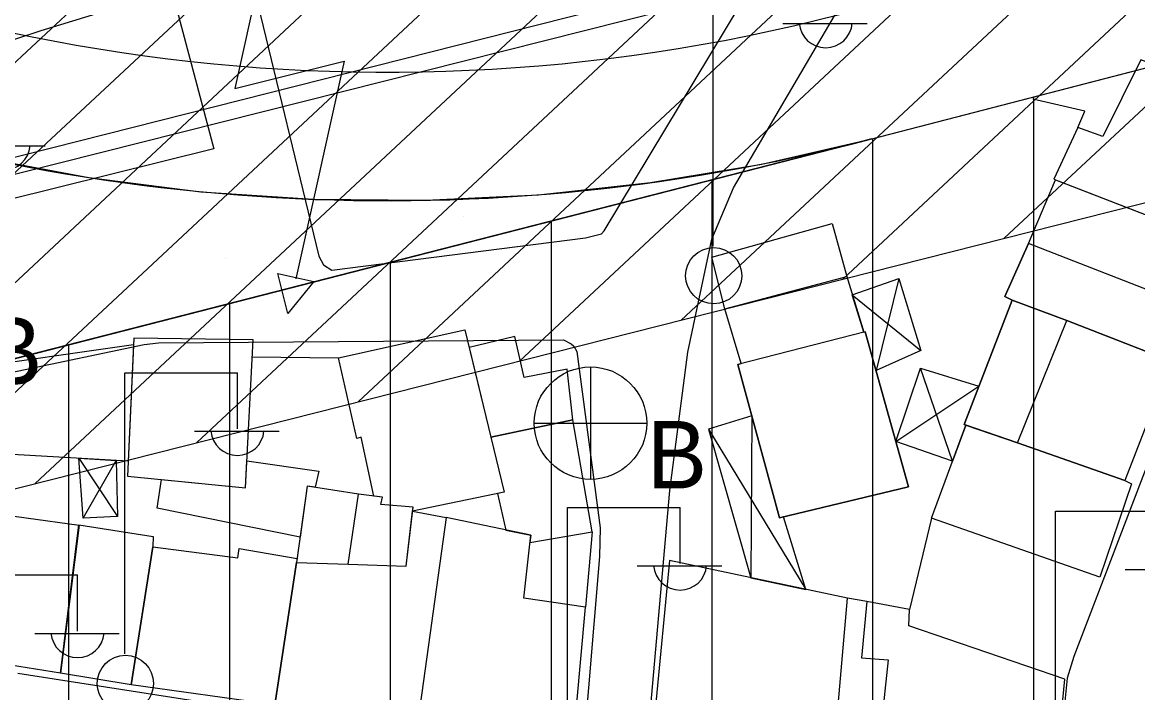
# Model space of a CAD drawing. Extents: x 417997 to 421451, y 4451742 to 4455216.
# Drawn here: x 419463 to 419532.4, y 4452553.9 to 4452595.7 of the extents above; entities that cross this region are included whole.
import ezdxf

# ---------------------------------------------------------------- set-up
doc = ezdxf.new("R2010")
doc.units = 0
for name, color, linetype in [('ADA', 7, 'Continuous'), ('ADAKENARI', 7, 'Continuous'), ('B_Mesken', 7, 'Continuous'), ('B_Sundurma', 7, 'Continuous'), ('B_Teras', 7, 'Continuous'), ('Default', 7, 'Continuous'), ('Hat_ENH', 7, 'Continuous'), ('KALDIRIM', 7, 'Continuous'), ('PL_AYA_PARK_DINLENME', 7, 'Continuous'), ('PL_KON_MEV_350', 7, 'Continuous'), ('S_Elektrik_Diregi', 7, 'Continuous'), ('S_Rogar_Kapagi_Buski', 7, 'Continuous'), ('S_Serare', 7, 'Continuous'), ('Sinir_Duvar_tek_tarafa_ait', 7, 'Continuous'), ('TA_ENH_154', 7, 'Continuous'), ('TA_ENH_TARAMA', 7, 'Continuous'), ('TR_ORTAYOGUNKONUT', 7, 'Continuous'), ('TR_PARKALANI', 7, 'Continuous'), ('Yol_Sose', 7, 'Continuous')]:
    doc.layers.add(name, color=color, linetype=linetype)

# ---------------------------------------------------------------- blocks, each defined once
blk = doc.blocks.new('POINT_DISPLAY')
at = {"layer": 'Default'}
blk.add_line((0, 0), (0, 0), dxfattribs=at)

msp = doc.modelspace()

# ---------------------------------------------------------------- linework, layer by layer
at = {"layer": 'ADA'}
msp.add_line((419367.191, 4452550.252), (419515.874, 4452588.404), dxfattribs=at)
msp.add_line((419367.191, 4452550.252), (419515.874, 4452588.404), dxfattribs=at)
at = {"layer": 'ADAKENARI'}
msp.add_line((419515.874, 4452588.404), (419597.602, 4452609.605), dxfattribs=at)
msp.add_line((419515.874, 4452588.404), (419597.602, 4452609.605), dxfattribs=at)
msp.add_arc((419485.743, 4452704.56), 120, 247.71622, 284.5422, dxfattribs=at)
msp.add_arc((419485.743, 4452704.56), 120, 247.71622, 284.5422, dxfattribs=at)
at = {"layer": 'B_Mesken'}
for points in [[(419527.207, 4452585.901), (419537.759, 4452581.811), (419541.323, 4452590.091), (419532.605, 4452593.336), (419530.254, 4452588.564), (419528.692, 4452589.113)], [(419537.419, 4452581.943), (419535.806, 4452577.923), (419535.941, 4452577.871), (419534.504, 4452574.572), (419528.014, 4452577.105), (419524.599, 4452578.361), (419524.147, 4452578.589), (419525.63, 4452581.887), (419527.312, 4452585.861)], [(419507.758, 4452574.426), (419506.728, 4452577.823), (419514.318, 4452579.833), (419515.384, 4452576.381), (419515.473, 4452576.403), (419518.157, 4452566.758), (419510.137, 4452564.817), (419507.543, 4452574.371)], [(419524.932, 4452569.491), (419524.932, 4452569.491), (419521.63, 4452570.634), (419524.599, 4452578.361), (419528.014, 4452577.105), (419534.504, 4452574.572), (419531.604, 4452567.139)], [(419484.907, 4452566.18), (419484.127, 4452569.843), (419483.856, 4452569.754), (419482.719, 4452574.774), (419490.571, 4452576.532), (419493.024, 4452566.424), (419487.318, 4452565.246), (419487.346, 4452565.49), (419485.335, 4452565.655), (419485.438, 4452566.117)], [(419459.179, 4452568.95), (419459.227, 4452574.079), (419469.962, 4452575.614), (419469.64, 4452568.354)], [(419469.98, 4452576.014), (419469.598, 4452567.415), (419476.921, 4452566.692), (419477.395, 4452575.9)], [(419497.286, 4452570.917), (419496.932, 4452574.079), (419494.268, 4452573.565), (419493.685, 4452576.114), (419490.842, 4452575.414), (419492.193, 4452569.851)], [(419492.605, 4452566.337), (419493.11, 4452564.062), (419494.672, 4452563.733), (419494.621, 4452563.286), (419498.492, 4452563.955), (419497.286, 4452570.917), (419492.193, 4452569.851), (419493.024, 4452566.424)], [(419531.604, 4452567.139), (419532.034, 4452566.933), (419530.063, 4452561.133), (419519.586, 4452564.798), (419521.733, 4452570.598), (419524.932, 4452569.491)], [(419476.921, 4452566.692), (419477.007, 4452568.367), (419481.487, 4452567.725), (419481.265, 4452566.721), (419480.772, 4452566.8), (419480.323, 4452563.617), (419471.426, 4452565.433), (419471.713, 4452567.207)], [(419483.958, 4452566.292), (419483.958, 4452566.292), (419480.772, 4452566.8), (419480.1, 4452562.035), (419483.31, 4452561.933), (419486.927, 4452561.808), (419487.346, 4452565.49), (419485.335, 4452565.655), (419485.438, 4452566.117)], [(419465.424, 4452555.15), (419462.321, 4452555.654), (419459.976, 4452565.276), (419466.589, 4452564.373)], [(419487.577, 4452551.697), (419478.757, 4452553.178), (419480.1, 4452562.035), (419483.31, 4452561.933), (419486.927, 4452561.808), (419487.318, 4452565.246), (419489.412, 4452564.839)], [(419489.412, 4452564.839), (419487.577, 4452551.697), (419497.235, 4452550.077), (419498.082, 4452559.256), (419494.228, 4452559.813), (419494.672, 4452563.733)], [(419466.562, 4452564.377), (419471.179, 4452563.651), (419471.167, 4452563.02), (419469.823, 4452554.432), (419465.424, 4452555.15)], [(419478.757, 4452553.178), (419469.823, 4452554.432), (419471.167, 4452563.02), (419476.451, 4452562.322), (419476.543, 4452562.911), (419480.136, 4452562.292), (419480.1, 4452562.035)], [(419502.405, 4452552.868), (419513.663, 4452551.734), (419514.367, 4452559.818), (419503.293, 4452562.166)], [(419527.383, 4452549.635), (419527.877, 4452554.785), (419518.189, 4452558.109), (419518.215, 4452559.108), (419515.559, 4452559.616), (419515.229, 4452556.1), (419516.887, 4452555.98), (419516.328, 4452550.722), (419519.27, 4452550.389)]]:
    msp.add_lwpolyline(points, close=True, dxfattribs=at)
at = {"layer": 'B_Sundurma'}
for p, q in [((419517.556, 4452579.719), (419516.144, 4452573.993)), ((419514.666, 4452578.707), (419518.928, 4452575.239)), ((419520.898, 4452568.341), (419518.909, 4452574.142)), ((419517.371, 4452569.582), (419522.543, 4452573.011)), ((419508.412, 4452571.17), (419508.363, 4452561.091)), ((419505.727, 4452570.339), (419511.783, 4452560.366)), ((419466.57, 4452568.529), (419468.969, 4452564.902)), ((419466.841, 4452564.809), (419468.878, 4452568.397))]:
    msp.add_line(p, q, dxfattribs=at)
for points in [[(419514.666, 4452578.707), (419517.556, 4452579.719), (419518.928, 4452575.239), (419516.144, 4452573.993), (419515.473, 4452576.403), (419515.384, 4452576.381)], [(419520.898, 4452568.341), (419517.371, 4452569.582), (419518.909, 4452574.142), (419522.543, 4452573.011), (419521.63, 4452570.634), (419521.733, 4452570.598)], [(419508.412, 4452571.17), (419505.727, 4452570.339), (419508.363, 4452561.091), (419511.783, 4452560.366), (419510.387, 4452564.877), (419510.137, 4452564.817)], [(419466.841, 4452564.809), (419466.57, 4452568.529), (419468.878, 4452568.397), (419468.969, 4452564.902)]]:
    msp.add_lwpolyline(points, close=True, dxfattribs=at)
at = {"layer": 'B_Teras'}
for points in [[(419534.504, 4452574.572), (419535.941, 4452577.871), (419525.63, 4452581.887), (419524.147, 4452578.589), (419524.599, 4452578.361), (419528.014, 4452577.105)], [(419524.932, 4452569.491), (419528.014, 4452577.105), (419524.599, 4452578.361), (419521.63, 4452570.634)], [(419507.543, 4452574.371), (419510.137, 4452564.817), (419518.157, 4452566.758), (419515.473, 4452576.403)], [(419480.772, 4452566.8), (419480.1, 4452562.035), (419483.31, 4452561.933), (419483.958, 4452566.292)]]:
    msp.add_lwpolyline(points, close=True, dxfattribs=at)
at = {"layer": 'Hat_ENH'}
msp.add_lwpolyline([(419643.501, 4452631.847), (419357.517, 4452559.702), (419289.183, 4452591.36)], dxfattribs=at)
at = {"layer": 'KALDIRIM'}
msp.add_arc((419485.743, 4452704.56), 112, 237.03266, 284.5422, dxfattribs=at)
msp.add_arc((419485.743, 4452704.56), 112, 237.03266, 284.5422, dxfattribs=at)
at = {"layer": 'PL_AYA_PARK_DINLENME'}
msp.add_lwpolyline([(419355.942, 4452571.224), (419440.239, 4452593.522), (419446.801, 4452591.054), (419453.496, 4452588.974), (419460.301, 4452587.288), (419467.193, 4452586.002), (419474.148, 4452585.121), (419481.143, 4452584.648), (419488.153, 4452584.584), (419495.155, 4452584.93), (419502.125, 4452585.684), (419509.039, 4452586.843), (419515.874, 4452588.404), (419367.191, 4452550.252), (419357.849, 4452536.976), (419341.294, 4452545.002)], close=True, dxfattribs=at)
msp.add_lwpolyline([(419355.942, 4452571.224), (419440.239, 4452593.522), (419446.801, 4452591.054), (419453.496, 4452588.974), (419460.301, 4452587.288), (419467.193, 4452586.002), (419474.148, 4452585.121), (419481.143, 4452584.648), (419488.153, 4452584.584), (419495.155, 4452584.93), (419502.125, 4452585.684), (419509.039, 4452586.843), (419515.874, 4452588.404), (419367.191, 4452550.252), (419357.849, 4452536.976), (419341.294, 4452545.002)], close=True, dxfattribs=at)
at = {"layer": 'PL_KON_MEV_350'}
msp.add_lwpolyline([(419367.191, 4452550.252), (419515.874, 4452588.404), (419597.602, 4452609.605), (419595.837, 4452592.539), (419627.306, 4452577.296), (419626.745, 4452617.165), (419747.044, 4452648.371), (419747.044, 4452635.415), (419803.365, 4452632.236)], dxfattribs=at)
at = {"layer": 'S_Elektrik_Diregi'}
for p, q in [((419506.01, 4452581.728), (419506.01, 4452599.228)), ((419510.35, 4452595.588), (419515.6, 4452595.588)), ((419459.219, 4452587.968), (419464.469, 4452587.968)), ((419469.423, 4452556.353), (419469.423, 4452573.853)), ((419469.423, 4452573.853), (419476.423, 4452573.853)), ((419476.423, 4452570.353), (419476.423, 4452573.853)), ((419473.763, 4452570.213), (419479.013, 4452570.213)), ((419496.954, 4452547.973), (419496.954, 4452565.473)), ((419496.954, 4452565.473), (419503.954, 4452565.473)), ((419503.954, 4452561.973), (419503.954, 4452565.473)), ((419527.296, 4452547.739), (419527.296, 4452565.239)), ((419527.296, 4452565.239), (419534.296, 4452565.239)), ((419501.294, 4452561.833), (419506.544, 4452561.833)), ((419459.482, 4452561.264), (419466.482, 4452561.264)), ((419466.482, 4452557.764), (419466.482, 4452561.264)), ((419531.636, 4452561.599), (419536.886, 4452561.599)), ((419463.822, 4452557.624), (419469.072, 4452557.624))]:
    msp.add_line(p, q, dxfattribs=at)
for centre in [(419506.046, 4452579.892), (419469.459, 4452554.517)]:
    msp.add_circle(centre, 1.75, dxfattribs=at)
for centre in [(419513.01, 4452595.741), (419461.88, 4452588.121), (419476.424, 4452570.366), (419503.955, 4452561.986), (419466.483, 4452557.777)]:
    msp.add_arc(centre, 1.658, 184.83843, 355.14641, dxfattribs=at)
at = {"layer": 'S_Rogar_Kapagi_Buski'}
for p, q in [((419498.383, 4452574.216), (419498.383, 4452567.216)), ((419494.883, 4452570.716), (419501.883, 4452570.716))]:
    msp.add_line(p, q, dxfattribs=at)
msp.add_circle((419498.383, 4452570.716), 3.5, dxfattribs=at)
at = {"layer": 'S_Serare'}
msp.add_lwpolyline([(419479.301, 4452605.222), (419476.265, 4452591.546), (419483.056, 4452593.245), (419480.063, 4452579.688)], dxfattribs=at)
msp.add_lwpolyline([(419478.934, 4452580.019), (419481.183, 4452579.536), (419479.554, 4452577.54), (419479.18, 4452579.034)], close=True, dxfattribs=at)
at = {"layer": 'Sinir_Duvar_tek_tarafa_ait'}
for points in [[(419528.692, 4452589.113), (419529.128, 4452590.135), (419525.898, 4452590.871)], [(419506.728, 4452577.823), (419505.92, 4452581.051), (419513.405, 4452583.137), (419514.318, 4452579.833)], [(419477.34, 4452574.839), (419482.719, 4452574.774)], [(419519.586, 4452564.798), (419518.215, 4452559.108)], [(419498.492, 4452563.955), (419498.082, 4452559.256)], [(419515.559, 4452559.616), (419514.367, 4452559.818)]]:
    msp.add_lwpolyline(points, dxfattribs=at)
at = {"layer": 'TA_ENH_154'}
msp.add_lwpolyline([(421244.229, 4452871.733), (420603.453, 4452866.932), (420104.111, 4452747.147), (419709.07, 4452649.72), (419353.297, 4452559.565), (419284.532, 4452601.288), (419287.681, 4452599.871), (419484.079, 4452691.722), (419833.947, 4454863.938), (419862.826, 4455014.236)], dxfattribs=at)
msp.add_lwpolyline([(421244.229, 4452871.733), (420603.453, 4452866.932), (420104.111, 4452747.147), (419709.07, 4452649.72), (419353.297, 4452559.565), (419284.532, 4452601.288), (419287.681, 4452599.871), (419484.079, 4452691.722), (419833.947, 4454863.938), (419862.826, 4455014.236)], dxfattribs=at)
at = {"layer": 'TA_ENH_TARAMA'}
for p, q in [((419524.118, 4452582.218), (419584.703, 4452638.839)), ((419524.118, 4452582.218), (419584.703, 4452638.839)), ((419514.07, 4452579.671), (419574.655, 4452636.292)), ((419514.07, 4452579.671), (419574.655, 4452636.292)), ((419504.022, 4452577.125), (419564.607, 4452633.746)), ((419504.022, 4452577.125), (419564.607, 4452633.746)), ((419493.974, 4452574.579), (419554.559, 4452631.2)), ((419493.974, 4452574.579), (419554.559, 4452631.2)), ((419350.087, 4452538.117), (419713.921, 4452630.315)), ((419350.087, 4452538.117), (419713.921, 4452630.315)), ((419483.926, 4452572.033), (419544.511, 4452628.654)), ((419483.926, 4452572.033), (419544.511, 4452628.654)), ((419473.878, 4452569.486), (419534.463, 4452626.108)), ((419473.878, 4452569.486), (419534.463, 4452626.108)), ((419463.83, 4452566.94), (419524.415, 4452623.561)), ((419463.83, 4452566.94), (419524.415, 4452623.561)), ((419453.782, 4452564.394), (419514.367, 4452621.015)), ((419453.782, 4452564.394), (419514.367, 4452621.015)), ((419443.734, 4452561.848), (419504.319, 4452618.469)), ((419443.734, 4452561.848), (419504.319, 4452618.469)), ((419433.686, 4452559.302), (419494.271, 4452615.923)), ((419433.686, 4452559.302), (419494.271, 4452615.923)), ((419423.638, 4452556.755), (419484.223, 4452613.377)), ((419423.638, 4452556.755), (419484.223, 4452613.377))]:
    msp.add_line(p, q, dxfattribs=at)
at = {"layer": 'TR_ORTAYOGUNKONUT'}
for p, q in [((419525.951, 4452513.446), (419525.951, 4452591.018)), ((419525.951, 4452513.446), (419525.951, 4452591.018)), ((419515.951, 4452510.118), (419515.951, 4452588.424)), ((419515.951, 4452510.118), (419515.951, 4452588.424)), ((419505.951, 4452509.852), (419505.951, 4452585.858)), ((419505.951, 4452509.852), (419505.951, 4452585.858)), ((419495.951, 4452506.787), (419495.951, 4452583.292)), ((419495.951, 4452506.787), (419495.951, 4452583.292)), ((419485.951, 4452499.948), (419485.951, 4452580.726)), ((419485.951, 4452499.948), (419485.951, 4452580.726)), ((419475.951, 4452491.042), (419475.951, 4452578.16)), ((419475.951, 4452491.042), (419475.951, 4452578.16)), ((419465.951, 4452482.35), (419465.951, 4452575.594)), ((419465.951, 4452482.35), (419465.951, 4452575.594))]:
    msp.add_line(p, q, dxfattribs=at)
at = {"layer": 'Yol_Sose'}
for points in [[(419499.017, 4452517.864), (419503.321, 4452566.529), (419504.444, 4452575.131), (419505.925, 4452582.162), (419507.28, 4452585.368), (419514.109, 4452597.025), (419522.949, 4452609.865), (419525.379, 4452614.116), (419526, 4452615.754), (419528.051, 4452622.534), (419533.659, 4452643.378), (419538.023, 4452659.567), (419538.343, 4452659.885), (419538.685, 4452659.884), (419561.039, 4452655.054), (419561.653, 4452654.551), (419561.879, 4452653.707), (419552.58, 4452620.705), (419548.299, 4452608.214), (419542.158, 4452592.016), (419528.451, 4452556.185), (419528.036, 4452554.843), (419527.871, 4452553.181)], [(419454.819, 4452572.288), (419470.635, 4452575.603), (419471.525, 4452575.714), (419496.708, 4452575.903), (419497.186, 4452575.651), (419497.345, 4452575.514), (419497.526, 4452575.172), (419498.994, 4452564.189), (419498.943, 4452562.412), (419497.898, 4452550.027), (419497.715, 4452549.732), (419497.624, 4452549.687), (419462.778, 4452555.128)]]:
    msp.add_lwpolyline(points, dxfattribs=at)
for points in [[(419482.298, 4452580.238), (419498.063, 4452582.257), (419499.066, 4452582.504), (419499.226, 4452582.685), (419507.698, 4452596.721), (419509.232, 4452599.219), (419509.37, 4452599.56), (419509.328, 4452600.652), (419508.989, 4452601.313), (419508.081, 4452602.158), (419507.581, 4452602.456), (419507.08, 4452602.617), (419501.315, 4452601.543), (419501.022, 4452602.25), (419500.658, 4452602.547), (419500.294, 4452602.685), (419499.634, 4452602.641), (419478.077, 4452598.434), (419477.69, 4452598.23), (419477.507, 4452598.026), (419477.528, 4452597.48), (419481.481, 4452581.105), (419481.775, 4452580.558)], [(419472.595, 4452596.689), (419474.961, 4452587.797), (419439.311, 4452578.927), (419438.778, 4452579.044), (419438.286, 4452579.828), (419438.085, 4452580.527), (419437.936, 4452581.064), (419437.789, 4452581.762), (419437.769, 4452582.137), (419437.986, 4452583.629), (419438.055, 4452584.43), (419438.255, 4452585.068), (419438.644, 4452585.809), (419439.083, 4452586.362), (419439.733, 4452586.751), (419443.24, 4452588.235), (419464.218, 4452595.163), (419471.62, 4452597.429), (419471.862, 4452597.478), (419472.207, 4452597.364), (419472.416, 4452597.12)]]:
    msp.add_lwpolyline(points, close=True, dxfattribs=at)

# ---------------------------------------------------------------- block references
at = {"layer": 'TR_PARKALANI', "xscale": 0.1, "yscale": 0.10000000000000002}
for p in [(419505.238, 4452586.192), (419505.238, 4452586.192), (419494.842, 4452584.701), (419494.842, 4452584.701), (419490.466, 4452583.587), (419490.466, 4452583.587), (419475.694, 4452580.982), (419475.694, 4452580.982)]:
    msp.add_blockref('POINT_DISPLAY', p, dxfattribs=at)

# ---------------------------------------------------------------- texts
at = {"layer": 'S_Rogar_Kapagi_Buski'}
for p in [(419460.543, 4452573.111), (419501.883, 4452566.651)]:
    msp.add_text('B', height=4.2, dxfattribs=at).set_placement(p)

doc.saveas('drawing.dxf')
